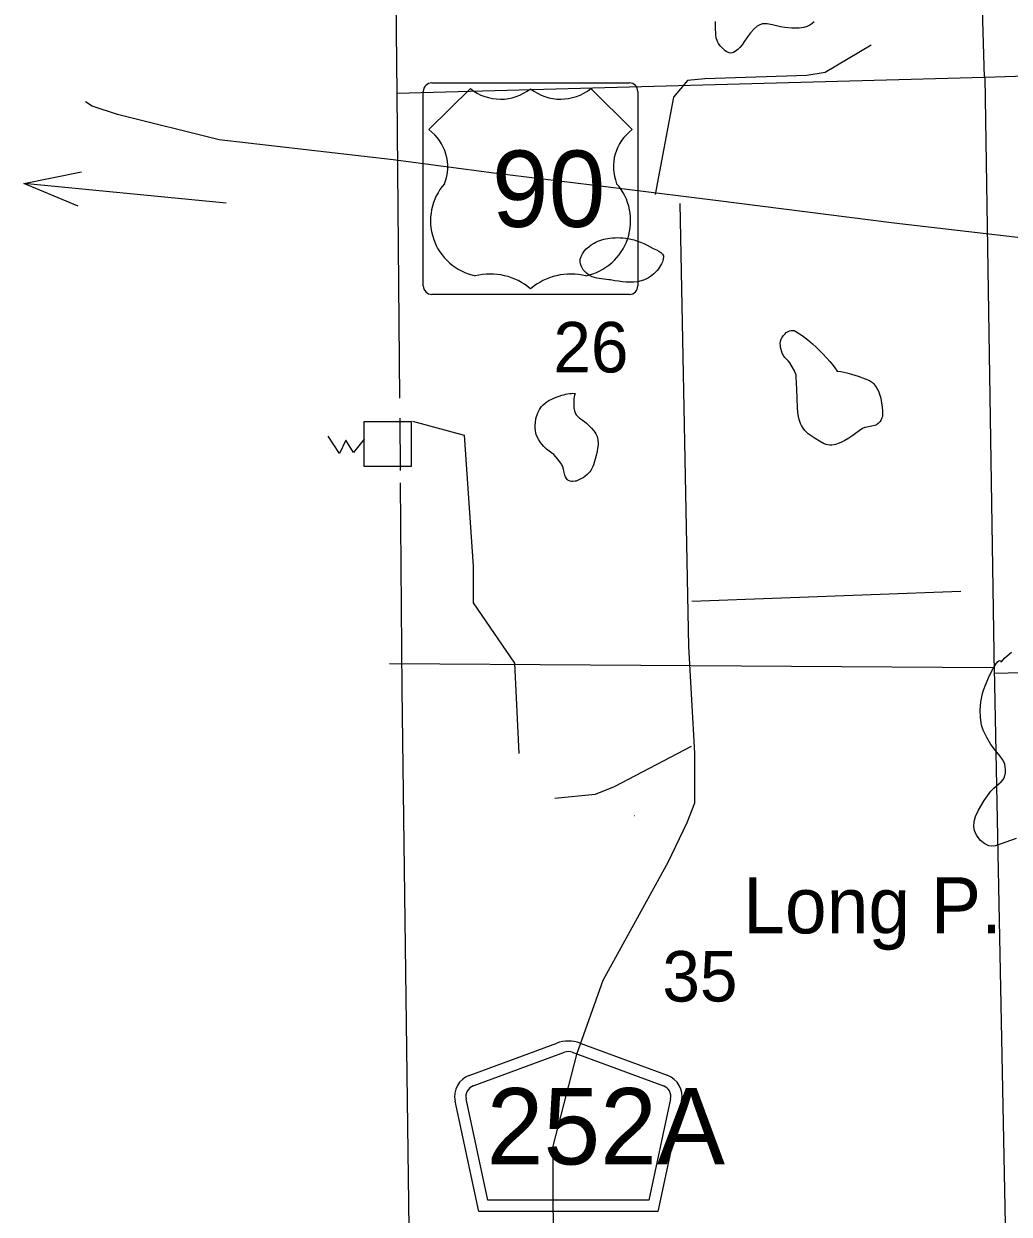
# Model space of a CAD drawing. Extents: x 2480962 to 2688785, y 277103 to 599240.
# Drawn here: x 2503889 to 2512670, y 432313 to 442917 of the extents above; entities that cross this region are included whole.
import ezdxf

# ---------------------------------------------------------------- set-up
doc = ezdxf.new("R2010")
doc.units = 0
for name, color, linetype in [('County Boundary', 7, 'Continuous'), ('County Routes Highway Center Lines', 7, 'Continuous'), ('Culture', 7, 'Continuous'), ('Lakes and Ponds', 7, 'Continuous'), ('Lakes and Ponds Text', 7, 'Continuous'), ('Local Roads Improved', 7, 'Continuous'), ('Local Roads Paved', 7, 'Continuous'), ('Narrow River Creek and Branch and Slough', 7, 'Continuous'), ('Roadshields County Roads', 7, 'Continuous'), ('Roadshields US Highways', 7, 'Continuous'), ('Section Lines', 7, 'Continuous'), ('Section Numbers', 7, 'Continuous'), ('US Highways Related Text', 7, 'Continuous'), ('US Routes Highway Center Lines', 7, 'Continuous')]:
    doc.layers.add(name, color=color, linetype=linetype)

msp = doc.modelspace()

# ---------------------------------------------------------------- linework, layer by layer
at = {"layer": 'County Boundary'}
for points in [[(2506998.524, 458726.227), (2507016.277, 452949.094), (2507155.845, 447584.988), (2507214.274, 442295.776), (2507237.15, 439580.827)], [(2507238.649, 439402.926), (2507242.575, 438936.994)], [(2507243.503, 438826.865), (2507259.011, 436986.338), (2507326.98, 431727.302), (2507393.895, 426406.177), (2507435.759, 421022.612), (2507527.48, 415779.942), (2507569.561, 413275.686)]]:
    msp.add_lwpolyline(points, dxfattribs=at)
at = {"layer": 'County Routes Highway Center Lines'}
msp.add_lwpolyline([(2509734.493, 441317.318), (2509813.472, 437368.376), (2509866.125, 436420.63), (2509866.125, 435973.083), (2509796.733, 435798.424), (2509629.188, 435446.558), (2509050.01, 434393.506), (2508813.074, 433735.349), (2508602.463, 432919.235), (2508602.463, 432366.383), (2508628.79, 431576.594), (2508681.442, 430997.416), (2508681.442, 428864.987), (2508672.457, 426426.122)], dxfattribs=at)
at = {"layer": 'Culture'}
msp.add_lwpolyline([(2506921.925, 438973.776), (2506921.915, 439373.97), (2507340.607, 439373.981), (2507340.618, 438973.787)], close=True, dxfattribs=at)
msp.add_lwpolyline([(2506921.543, 439217.957), (2506827.424, 439097.446), (2506759.771, 439209.136), (2506700.948, 439088.626), (2506600.939, 439244.402)], dxfattribs=at)
at = {"layer": 'Lakes and Ponds'}
for points in [[(2510930.971, 442933.947), (2510910.543, 442916.039), (2510894.314, 442904.947), (2510868.306, 442892.161), (2510840.045, 442884.106), (2510797.786, 442878.704), (2510734.015, 442878.546), (2510670.983, 442884.167), (2510631.349, 442891.065), (2510571.929, 442905.554), (2510542.227, 442911.882), (2510512.529, 442915.887), (2510489.876, 442916.567), (2510472.891, 442915.081), (2510447.585, 442908.4), (2510422.687, 442894.81), (2510396.193, 442872.529), (2510365.782, 442837.014), (2510338.031, 442799.845), (2510305.534, 442752.46), (2510288.946, 442728.508), (2510269.225, 442704.875), (2510252.923, 442688.857), (2510226.906, 442668.939), (2510213.642, 442661.88), (2510200.481, 442657.403), (2510187.46, 442656.237), (2510175.797, 442657.983), (2510155.065, 442666.459), (2510139.497, 442676.649), (2510116.61, 442696.709), (2510094.901, 442720.77), (2510080.043, 442741.614), (2510070.434, 442759.858), (2510059.808, 442791.871), (2510055.769, 442816.012), (2510052.857, 442889.663), (2510053.671, 442937.207)], [(2511137.156, 439823.072), (2511169, 439819.241), (2511223.835, 439808.124), (2511264.43, 439796.839), (2511324.894, 439776.647), (2511385.376, 439754.377), (2511424.109, 439738.654), (2511442.095, 439727.655), (2511450.783, 439720.574), (2511459.284, 439712.132), (2511479.327, 439687.357), (2511493.511, 439665.062), (2511503.673, 439645.159), (2511517.219, 439609.645), (2511524.548, 439582.61), (2511532.403, 439541.766), (2511538.255, 439501.005), (2511541.924, 439466.549), (2511542.062, 439439.929), (2511539.597, 439420.016), (2511535.839, 439405.316), (2511526.44, 439383.953), (2511519.783, 439373.697), (2511511.658, 439363.8), (2511503.529, 439355.932), (2511487.226, 439344.786), (2511472.066, 439338.171), (2511444.3, 439331.341), (2511402.242, 439324.861), (2511382.237, 439319.714), (2511363.659, 439311.078), (2511333.629, 439290.769), (2511289.572, 439258.043), (2511266.567, 439241.905), (2511242.035, 439226.682), (2511203.847, 439205.386), (2511175.123, 439190.811), (2511153.547, 439181.244), (2511121.15, 439169.949), (2511088.739, 439163.407), (2511070.316, 439162.961), (2511054.161, 439165.117), (2511040.005, 439168.709), (2511015.206, 439178.204), (2510978.003, 439198.074), (2510940.886, 439221.512), (2510903.672, 439246.373), (2510878.377, 439265.505), (2510861.104, 439280.904), (2510849.199, 439293.369), (2510833.174, 439314.03), (2510819.525, 439337.659), (2510810.772, 439357.076), (2510798.719, 439391.274), (2510792.141, 439417.131), (2510785.713, 439456.3), (2510782.752, 439495.996), (2510780.207, 439577.799), (2510777.684, 439659.599), (2510775.544, 439715.024), (2510772.546, 439770.427), (2510770.188, 439787.544), (2510766.363, 439802.111), (2510756.484, 439826.817), (2510736.599, 439862.457), (2510714.598, 439897.107), (2510702.485, 439912.346), (2510681.317, 439932.333), (2510670.996, 439942.954), (2510661.843, 439955.178), (2510647.633, 439982.05), (2510639.725, 440002.946), (2510632.315, 440034.709), (2510630.627, 440050.487), (2510630.29, 440066.016), (2510633.345, 440089.24), (2510638.95, 440106.298), (2510645.009, 440118.894), (2510657.067, 440137.483), (2510672.673, 440155.717), (2510683.29, 440165.41), (2510693.286, 440172.472), (2510711.854, 440181.354), (2510726.235, 440184.851), (2510737.029, 440185.55), (2510752.862, 440183.291), (2510767.799, 440176.794), (2510825.336, 440138.719), (2510874.284, 440101.74), (2510915.624, 440067.311), (2510950.378, 440036.094), (2511007.298, 439980.253), (2511046.115, 439938.45), (2511072.701, 439907.75), (2511091.074, 439885.349), (2511115.895, 439853.136), (2511137.156, 439823.072)], [(2508801.723, 439623.359), (2508796.946, 439607.894), (2508791.448, 439580.306), (2508789.391, 439559.351), (2508788.986, 439527.849), (2508790.99, 439496.703), (2508793.04, 439480.242), (2508795.56, 439467.993), (2508801.788, 439450.139), (2508806.334, 439441.585), (2508812.04, 439433.366), (2508822.245, 439421.78), (2508841.6, 439404.733), (2508872.243, 439382.922), (2508887.356, 439371.827), (2508901.756, 439359.45), (2508947.45, 439315.05), (2508968.216, 439291.089), (2508977.608, 439278.167), (2508986.161, 439264.425), (2508992.658, 439251.536), (2508997.492, 439239.096), (2509000.993, 439227.156), (2509005.111, 439204.158), (2509006.396, 439183.516), (2509005.994, 439165.176), (2509002.497, 439132.744), (2508998.089, 439108.397), (2508989.709, 439072.346), (2508980.579, 439037.497), (2508972.635, 439008.806), (2508965.728, 438987.783), (2508959.557, 438972.257), (2508948.019, 438949.306), (2508940.963, 438937.959), (2508932.885, 438926.687), (2508920.914, 438912.461), (2508909.818, 438901.295), (2508889.218, 438884.298), (2508872.974, 438873.389), (2508847.707, 438859.406), (2508821.834, 438847.564), (2508811.229, 438843.797), (2508801.167, 438841.387), (2508782.596, 438839.541), (2508768.558, 438840.474), (2508758.358, 438842.664), (2508744.165, 438848.626), (2508737.791, 438852.919), (2508732.034, 438858.152), (2508725.765, 438865.585), (2508716.598, 438880.644), (2508710.789, 438894.758), (2508703.812, 438920.734), (2508695.109, 438960.01), (2508688.767, 438978.485), (2508684.536, 438987.169), (2508679.383, 438995.384), (2508647.224, 439039.063), (2508629.762, 439060.075), (2508610.812, 439079.847), (2508595.592, 439092.477), (2508571.181, 439109.17), (2508559.057, 439117.785), (2508547.476, 439127.367), (2508522.364, 439152.032), (2508505.135, 439171.55), (2508493.204, 439186.944), (2508477.031, 439211.521), (2508463.092, 439238.224), (2508455.749, 439257.312), (2508451.251, 439274.384), (2508448.623, 439289.538), (2508446.534, 439316.37), (2508446.69, 439336.604), (2508448.956, 439366.837), (2508452.733, 439396.551), (2508457.537, 439418.368), (2508462.958, 439434.372), (2508473.108, 439457.901), (2508484.544, 439480.98), (2508490.017, 439490.626), (2508503.188, 439508.409), (2508518.267, 439523.981), (2508534.458, 439537.608), (2508551.157, 439549.519), (2508567.914, 439559.922), (2508601.451, 439577.412), (2508632.137, 439590.537), (2508659.238, 439600.332), (2508682.622, 439607.596), (2508702.485, 439612.943), (2508719.173, 439616.842), (2508733.088, 439619.653), (2508755.501, 439623.215), (2508770.347, 439624.742), (2508780.183, 439625.238), (2508792.561, 439624.934), (2508801.723, 439623.359)], [(2508801.723, 439623.359), (2508796.946, 439607.894), (2508791.448, 439580.306), (2508789.391, 439559.351), (2508788.986, 439527.849), (2508790.99, 439496.703), (2508793.04, 439480.242), (2508795.56, 439467.993), (2508801.788, 439450.139), (2508806.334, 439441.585), (2508812.04, 439433.366), (2508822.245, 439421.78), (2508841.6, 439404.733), (2508872.243, 439382.922), (2508887.356, 439371.827), (2508901.756, 439359.45), (2508947.45, 439315.05), (2508968.216, 439291.089), (2508977.608, 439278.167), (2508986.161, 439264.425), (2508992.658, 439251.536), (2508997.492, 439239.096), (2509000.993, 439227.156), (2509005.111, 439204.158), (2509006.396, 439183.516), (2509005.994, 439165.176), (2509002.497, 439132.744), (2508998.089, 439108.397), (2508989.709, 439072.346), (2508980.579, 439037.497), (2508972.635, 439008.806), (2508965.728, 438987.783), (2508959.557, 438972.257), (2508948.019, 438949.306), (2508940.963, 438937.959), (2508932.885, 438926.687), (2508920.914, 438912.461), (2508909.818, 438901.295), (2508889.218, 438884.298), (2508872.974, 438873.389), (2508847.707, 438859.406), (2508821.834, 438847.564), (2508811.229, 438843.797), (2508801.167, 438841.387), (2508782.596, 438839.541), (2508768.558, 438840.474), (2508758.358, 438842.664), (2508744.165, 438848.626), (2508737.791, 438852.919), (2508732.034, 438858.152), (2508725.765, 438865.585), (2508716.598, 438880.644), (2508710.789, 438894.758), (2508703.812, 438920.734), (2508695.109, 438960.01), (2508688.767, 438978.485), (2508684.536, 438987.169), (2508679.383, 438995.384), (2508647.224, 439039.063), (2508629.762, 439060.075), (2508610.812, 439079.847), (2508595.592, 439092.477), (2508571.181, 439109.17), (2508559.057, 439117.785), (2508547.476, 439127.367), (2508522.364, 439152.032), (2508505.135, 439171.55), (2508493.204, 439186.944), (2508477.031, 439211.521), (2508463.092, 439238.224), (2508455.749, 439257.312), (2508451.251, 439274.384), (2508448.623, 439289.538), (2508446.534, 439316.37), (2508446.69, 439336.604), (2508448.956, 439366.837), (2508452.733, 439396.551), (2508457.537, 439418.368), (2508462.958, 439434.372), (2508473.108, 439457.901), (2508484.544, 439480.98), (2508490.017, 439490.626), (2508503.188, 439508.409), (2508518.267, 439523.981), (2508534.458, 439537.608), (2508551.157, 439549.519), (2508567.914, 439559.922), (2508601.451, 439577.412), (2508632.137, 439590.537), (2508659.238, 439600.332), (2508682.622, 439607.596), (2508702.485, 439612.943), (2508719.173, 439616.842), (2508733.088, 439619.653), (2508755.501, 439623.215), (2508770.347, 439624.742), (2508780.183, 439625.238), (2508792.561, 439624.934), (2508801.723, 439623.359)], [(2512597.187, 437231.32), (2512632.299, 437268.8), (2512689.68, 437318.348)], [(2512732.479, 435658.588), (2512640.011, 435626.212), (2512547.485, 435595.324), (2512514.342, 435590.992), (2512489.545, 435595.51), (2512452.449, 435613.39), (2512415.468, 435642.868), (2512393.015, 435667.505), (2512377.856, 435690.298), (2512360.645, 435731.93), (2512354.854, 435763.712), (2512356.283, 435810.499), (2512368.197, 435853.983), (2512395.23, 435912.217), (2512446.449, 435998.178), (2512505.858, 436080.866), (2512532.802, 436108.827), (2512578.32, 436145.31), (2512599.409, 436164.488), (2512616.944, 436186.376), (2512626.763, 436205.657), (2512636.216, 436243.982), (2512637.202, 436274.696), (2512629.573, 436320.243), (2512611.89, 436360.533), (2512586.956, 436395.484), (2512545.136, 436445.565), (2512506.407, 436497.784), (2512469.381, 436558.61), (2512437.892, 436624.469), (2512424.416, 436669.321), (2512414.286, 436736.613), (2512411.713, 436803.911), (2512417.746, 436877.79), (2512433.04, 436951.673), (2512438.984, 436973.268), (2512455.114, 437020.293), (2512493.93, 437111.296), (2512526.663, 437174.631), (2512550.321, 437212.535), (2512566.329, 437232.684), (2512576.838, 437241.922), (2512583.657, 437245.034), (2512591.85, 437242.799), (2512597.187, 437231.32)]]:
    msp.add_lwpolyline(points, dxfattribs=at)
msp.add_spline([(2509526.322, 440901.881), (2509296.848, 440999.03), (2509111.504, 441007.862), (2508970.29, 440963.703), (2508846.727, 440795.899), (2508934.986, 440672.254), (2509102.679, 440636.927), (2509155.634, 440628.095), (2509420.411, 440636.927), (2509543.974, 440734.076), (2509579.277, 440795.899), (2509588.103, 440848.89), (2509526.322, 440901.881)], degree=3, dxfattribs=at)
at = {"layer": 'Local Roads Improved'}
for points in [[(2511440.818, 442726.712), (2511029.482, 442484.317), (2510867.886, 442454.936), (2509957.071, 442425.555), (2509802.82, 442410.865), (2509677.95, 442263.959), (2509516.354, 441397.215)], [(2507352.681, 439376.938), (2507813.274, 439253.364), (2507891.911, 438085.032), (2507891.911, 437759.247), (2508262.632, 437220.017), (2508298.776, 436415.673)], [(2509332.852, 435861.842), (2509332.769, 435861.777), (2509332.681, 435861.722), (2509332.587, 435861.676), (2509332.489, 435861.64), (2509332.387, 435861.614), (2509332.313, 435861.603)]]:
    msp.add_lwpolyline(points, dxfattribs=at)
at = {"layer": 'Local Roads Paved'}
msp.add_line((2512239.456, 437860.353), (2509841.898, 437770.609), dxfattribs=at)
msp.add_lwpolyline([(2509835.387, 436478.575), (2509150.116, 436119.088), (2508981.606, 436051.684), (2508622.455, 436016.719)], dxfattribs=at)
at = {"layer": 'Narrow River Creek and Branch and Slough'}
msp.add_lwpolyline([(2510930.971, 442933.947), (2510910.543, 442916.039), (2510894.314, 442904.947), (2510868.306, 442892.161), (2510840.045, 442884.106), (2510797.786, 442878.704), (2510734.015, 442878.546), (2510670.983, 442884.167), (2510631.349, 442891.065), (2510571.929, 442905.554), (2510542.227, 442911.882), (2510512.529, 442915.887), (2510489.876, 442916.567), (2510472.891, 442915.081), (2510447.585, 442908.4), (2510422.687, 442894.81), (2510396.193, 442872.529), (2510365.782, 442837.014), (2510338.031, 442799.845), (2510305.534, 442752.46), (2510288.946, 442728.508), (2510269.225, 442704.875), (2510252.923, 442688.857), (2510226.906, 442668.939), (2510213.642, 442661.88), (2510200.481, 442657.403), (2510187.46, 442656.237), (2510175.797, 442657.983), (2510155.065, 442666.459), (2510139.497, 442676.649), (2510116.61, 442696.709), (2510094.901, 442720.77), (2510080.043, 442741.614), (2510070.434, 442759.858), (2510059.808, 442791.871), (2510055.769, 442816.012), (2510052.857, 442889.663), (2510053.671, 442937.207)], dxfattribs=at)
at = {"layer": 'Roadshields County Roads'}
for p, q in [((2507859.154, 433549.559), (2508638.529, 433835.896)), ((2508845.442, 433835.896), (2509623.464, 433550.056)), ((2507893.64, 433455.693), (2508707.5, 433754.7)), ((2508776.471, 433754.7), (2509588.979, 433456.19)), ((2507943.126, 432337.733), (2507732.569, 433319.905)), ((2508023.96, 432437.733), (2507830.347, 433340.866)), ((2509652.272, 433341.362), (2509458.552, 432437.733)), ((2509750.05, 433320.402), (2509539.386, 432337.733)), ((2509458.552, 432437.733), (2508023.96, 432437.733)), ((2509539.386, 432337.733), (2507943.126, 432337.733))]:
    msp.add_line(p, q, dxfattribs=at)
for centre, radius, start, end in [((2508741.986, 433554.299), 300, 69.8269806, 110.1730139), ((2508741.985, 433660.834), 100, 69.8269876, 110.1729839), ((2507928.125, 433361.828), 200, 110.1729839, 192.0998896), ((2509554.493, 433362.325), 200, 347.9000917, 69.8270083), ((2507928.125, 433361.828), 100, 110.1729839, 192.0998896), ((2509554.493, 433362.324), 100, 347.9000932, 69.8269876)]:
    msp.add_arc(centre, radius, start, end, dxfattribs=at)
at = {"layer": 'Roadshields US Highways'}
for p, q in [((2507449.009, 440581.492), (2507449.009, 442314.868)), ((2507868.61, 442339.867), (2507499.009, 441973.803)), ((2507524.009, 442389.868), (2509285.481, 442389.868)), ((2507868.611, 442339.868), (2507868.61, 442339.867)), ((2508404.649, 442338.249), (2508404.841, 442338.249)), ((2509310.481, 441973.803), (2508940.879, 442339.867)), ((2509360.481, 442314.868), (2509360.481, 440581.492)), ((2509285.481, 440506.492), (2507524.009, 440506.492))]:
    msp.add_line(p, q, dxfattribs=at)
for centre, radius, start, end in [((2507524.009, 442314.868), 75, 90, 180), ((2508137.742, 442675.696), 430.363, 231.2915306, 308.3625611), ((2508671.748, 442675.696), 430.363, 231.6374389, 308.7084694), ((2509285.481, 442314.868), 75, 0, 90), ((2507257.632, 441643.762), 408.888, 338.3056083, 53.8199), ((2509551.858, 441643.762), 408.888, 126.1801, 201.6943917), ((2508014.628, 441162.317), 501.276, 138.7830861, 258.2378111), ((2508794.862, 441162.317), 501.276, 281.7621889, 41.2169139), ((2508045.343, 440129.536), 558.087, 49.9101278, 103.7765444), ((2508764.146, 440129.536), 558.087, 76.2234556, 130.0898722), ((2507524.009, 440581.492), 75, 180, 270), ((2509285.481, 440581.492), 75, 270, 0)]:
    msp.add_arc(centre, radius, start, end, dxfattribs=at)
at = {"layer": 'Section Lines'}
for p, q in [((2512449.014, 442438.859), (2512298.131, 447798.608)), ((2517735.821, 442588.815), (2512452.102, 442438.943)), ((2512449.014, 442438.859), (2507214.274, 442295.776)), ((2512452.102, 442438.943), (2512536.869, 437128.091)), ((2512521.409, 437178.99), (2507148.459, 437215.814)), ((2517854.815, 437270.921), (2512536.869, 437128.091)), ((2512535.897, 437180.003), (2512641.036, 431855.589))]:
    msp.add_line(p, q, dxfattribs=at)
at = {"layer": 'US Highways Related Text'}
msp.add_line((2505692.156, 441318.53), (2503889.132, 441494.784), dxfattribs=at)
msp.add_lwpolyline([(2504372.738, 441293.319), (2503889.132, 441494.784), (2504402.599, 441598.781)], dxfattribs=at)
at = {"layer": 'US Routes Highway Center Lines'}
msp.add_lwpolyline([(2523117.326, 437890.798), (2522177.307, 438114.821), (2521224.111, 438343.237), (2520516.9, 438514.548), (2519792.12, 438699.038), (2519102.48, 438857.172), (2518601.722, 439125.121), (2517569.458, 439665.413), (2516708.507, 440126.637), (2516137.467, 440434.119), (2515781.666, 440565.898), (2515535.679, 440636.18), (2515078.848, 440715.247), (2513914.806, 440868.988), (2513229.559, 440956.84), (2511643.826, 441141.33), (2510053.701, 441343.39), (2509241.068, 441444.42), (2508077.026, 441584.984), (2507180.933, 441703.584), (2505630.341, 441883.681), (2504725.464, 442107.704), (2504497.048, 442182.379), (2504439.944, 442221.912)], dxfattribs=at)

# ---------------------------------------------------------------- texts
at = {"layer": 'Lakes and Ponds Text'}
msp.add_text('Long P.', height=500, rotation=359.9796722, dxfattribs=at).set_placement((2510299.469, 434814.573))
at = {"layer": 'Roadshields County Roads'}
msp.add_text('252A', height=680, dxfattribs=at).set_placement((2508013.74, 432756.017))
at = {"layer": 'Roadshields US Highways'}
msp.add_text('90', height=679.999, dxfattribs=at).set_placement((2508060.169, 441107.372))
at = {"layer": 'Section Numbers'}
for s, rotation, p in [('26', 359.9796389, (2508607.702, 439811.305)), ('35', 0.0995083, (2509579.47, 434206.598))]:
    msp.add_text(s, height=450, rotation=rotation, dxfattribs=at).set_placement(p)

doc.saveas('drawing.dxf')
